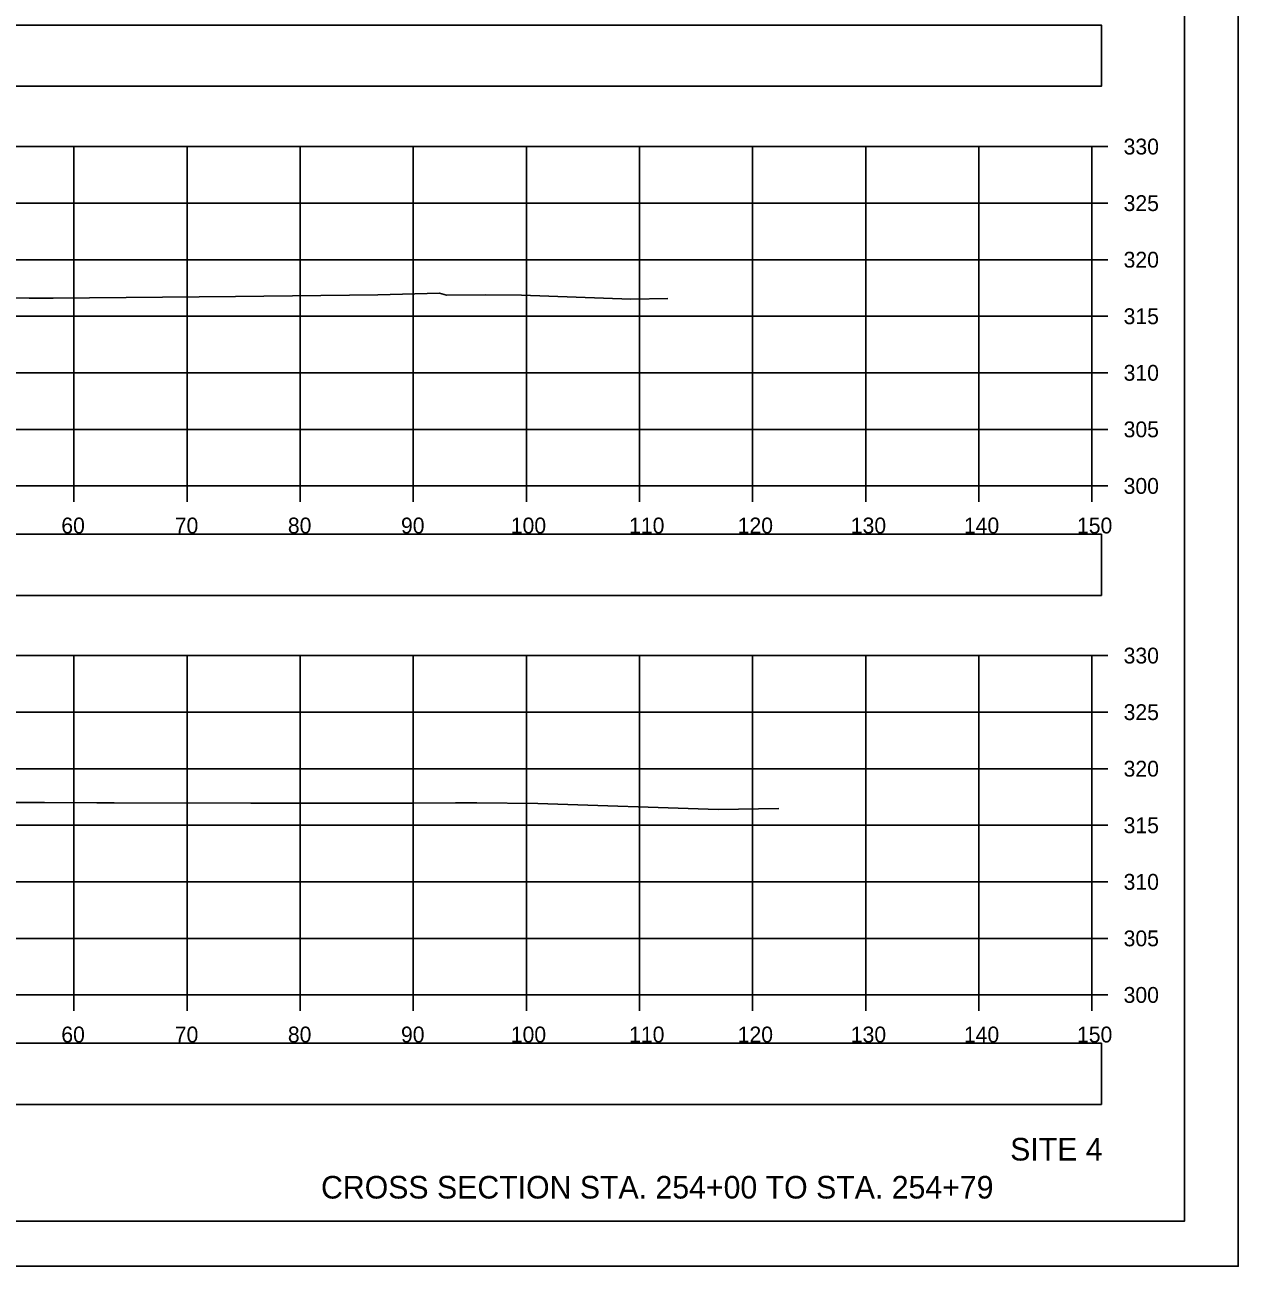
# Model space of a CAD drawing. Extents: x 1376273 to 1384221, y 378927 to 384592.
# Drawn here: x 1380613.5 to 1380720.8, y 381605.2 to 381714.9 of the extents above; entities that cross this region are included whole.
import ezdxf

# ---------------------------------------------------------------- set-up
doc = ezdxf.new("R2010")
doc.units = 0
for name, color, linetype in [('R_Axis', 7, 'Continuous'), ('R_Axis Annot', 7, 'Continuous'), ('R_Border', 7, 'Continuous'), ('R_Draft', 7, 'Continuous'), ('R_Exist Surface', 7, 'Continuous'), ('R_Grid', 7, 'Continuous'), ('R_No Plot', 7, 'Continuous')]:
    doc.layers.add(name, color=color, linetype=linetype)

msp = doc.modelspace()

# ---------------------------------------------------------------- linework, layer by layer
at = {"layer": 'R_Axis'}
for p, q in [((1380707.84, 381674.18), (1380707.84, 381704.18)), ((1380709.24, 381704.18), (1380707.84, 381704.18)), ((1380709.24, 381699.18), (1380707.84, 381699.18)), ((1380709.24, 381694.18), (1380707.84, 381694.18)), ((1380709.24, 381689.18), (1380707.84, 381689.18)), ((1380709.24, 381684.18), (1380707.84, 381684.18)), ((1380709.24, 381679.18), (1380707.84, 381679.18)), ((1380407.84, 381674.18), (1380707.84, 381674.18)), ((1380617.84, 381672.78), (1380617.84, 381674.18)), ((1380627.84, 381672.78), (1380627.84, 381674.18)), ((1380637.84, 381672.78), (1380637.84, 381674.18)), ((1380647.84, 381672.78), (1380647.84, 381674.18)), ((1380657.84, 381672.78), (1380657.84, 381674.18)), ((1380667.84, 381672.78), (1380667.84, 381674.18)), ((1380677.84, 381672.78), (1380677.84, 381674.18)), ((1380687.84, 381672.78), (1380687.84, 381674.18)), ((1380697.84, 381672.78), (1380697.84, 381674.18)), ((1380707.84, 381672.78), (1380707.84, 381674.18)), ((1380709.24, 381674.18), (1380707.84, 381674.18)), ((1380707.84, 381629.18), (1380707.84, 381659.18)), ((1380709.24, 381659.18), (1380707.84, 381659.18)), ((1380709.24, 381654.18), (1380707.84, 381654.18)), ((1380709.24, 381649.18), (1380707.84, 381649.18)), ((1380709.24, 381644.18), (1380707.84, 381644.18)), ((1380709.24, 381639.18), (1380707.84, 381639.18)), ((1380709.24, 381634.18), (1380707.84, 381634.18)), ((1380407.84, 381629.18), (1380707.84, 381629.18)), ((1380617.84, 381627.78), (1380617.84, 381629.18)), ((1380627.84, 381627.78), (1380627.84, 381629.18)), ((1380637.84, 381627.78), (1380637.84, 381629.18)), ((1380647.84, 381627.78), (1380647.84, 381629.18)), ((1380657.84, 381627.78), (1380657.84, 381629.18)), ((1380667.84, 381627.78), (1380667.84, 381629.18)), ((1380677.84, 381627.78), (1380677.84, 381629.18)), ((1380687.84, 381627.78), (1380687.84, 381629.18)), ((1380697.84, 381627.78), (1380697.84, 381629.18)), ((1380707.84, 381627.78), (1380707.84, 381629.18)), ((1380709.24, 381629.18), (1380707.84, 381629.18))]:
    msp.add_line(p, q, dxfattribs=at)
at = {"layer": 'R_Axis Annot'}
for points in [[(1380406.99, 381709.51), (1380708.68, 381709.51), (1380708.68, 381714.92), (1380406.99, 381714.92)], [(1380406.99, 381664.5), (1380708.68, 381664.5), (1380708.68, 381669.91), (1380406.99, 381669.91)], [(1380406.99, 381619.5), (1380708.68, 381619.5), (1380708.68, 381624.91), (1380406.99, 381624.91)]]:
    msp.add_lwpolyline(points, close=True, dxfattribs=at)
at = {"layer": 'R_Border'}
for q in [(1380716.02, 381814.64), (1380399.84, 381609.18)]:
    msp.add_line((1380716.02, 381609.18), q, dxfattribs=at)
at = {"layer": 'R_Exist Surface'}
for points in [[(1380595.45, 381691.07), (1380613.89, 381690.78), (1380614.8, 381690.79), (1380615.99, 381690.79), (1380632.12, 381690.94), (1380644.71, 381691.06), (1380650.16, 381691.23), (1380650.78, 381691.04), (1380654.18, 381691.06), (1380657.42, 381691.03), (1380667.07, 381690.69), (1380670.33, 381690.75)], [(1380606.67, 381646.2), (1380615.22, 381646.19), (1380619.86, 381646.15), (1380621.39, 381646.15), (1380633.49, 381646.12), (1380637, 381646.14), (1380647.79, 381646.13), (1380651.57, 381646.16), (1380653.47, 381646.17), (1380658.84, 381646.11), (1380674.79, 381645.56), (1380680.17, 381645.66)]]:
    msp.add_lwpolyline(points, dxfattribs=at)
at = {"layer": 'R_Grid'}
for p, q in [((1380407.84, 381704.18), (1380707.84, 381704.18)), ((1380617.84, 381674.18), (1380617.84, 381704.18)), ((1380627.84, 381674.18), (1380627.84, 381704.18)), ((1380637.84, 381674.18), (1380637.84, 381704.18)), ((1380647.84, 381674.18), (1380647.84, 381704.18)), ((1380657.84, 381674.18), (1380657.84, 381704.18)), ((1380667.84, 381674.18), (1380667.84, 381704.18)), ((1380677.84, 381674.18), (1380677.84, 381704.18)), ((1380687.84, 381674.18), (1380687.84, 381704.18)), ((1380697.84, 381674.18), (1380697.84, 381704.18)), ((1380707.84, 381674.18), (1380707.84, 381704.18)), ((1380407.84, 381699.18), (1380707.84, 381699.18)), ((1380407.84, 381694.18), (1380707.84, 381694.18)), ((1380407.84, 381689.18), (1380707.84, 381689.18)), ((1380407.84, 381684.18), (1380707.84, 381684.18)), ((1380407.84, 381679.18), (1380707.84, 381679.18)), ((1380407.84, 381674.18), (1380707.84, 381674.18)), ((1380407.84, 381659.18), (1380707.84, 381659.18)), ((1380617.84, 381629.18), (1380617.84, 381659.18)), ((1380627.84, 381629.18), (1380627.84, 381659.18)), ((1380637.84, 381629.18), (1380637.84, 381659.18)), ((1380647.84, 381629.18), (1380647.84, 381659.18)), ((1380657.84, 381629.18), (1380657.84, 381659.18)), ((1380667.84, 381629.18), (1380667.84, 381659.18)), ((1380677.84, 381629.18), (1380677.84, 381659.18)), ((1380687.84, 381629.18), (1380687.84, 381659.18)), ((1380697.84, 381629.18), (1380697.84, 381659.18)), ((1380707.84, 381629.18), (1380707.84, 381659.18)), ((1380407.84, 381654.18), (1380707.84, 381654.18)), ((1380407.84, 381649.18), (1380707.84, 381649.18)), ((1380407.84, 381644.18), (1380707.84, 381644.18)), ((1380407.84, 381639.18), (1380707.84, 381639.18)), ((1380407.84, 381634.18), (1380707.84, 381634.18)), ((1380407.84, 381629.18), (1380707.84, 381629.18))]:
    msp.add_line(p, q, dxfattribs=at)
at = {"layer": 'R_No Plot'}
msp.add_line((1380387.44, 381605.21), (1380720.77, 381605.21), dxfattribs=at)
for points in [[(1380387.43, 381818.54), (1380720.77, 381818.54), (1380720.77, 381605.2), (1380387.43, 381605.2)], [(1380633.76, 381814.64), (1380633.76, 381804.76), (1380669.49, 381804.76), (1380669.49, 381801.84), (1380692.69, 381801.84), (1380692.69, 381777.51), (1380716.02, 381777.51), (1380716.02, 381609.18), (1380399.84, 381609.18), (1380399.84, 381814.64)]]:
    msp.add_lwpolyline(points, close=True, dxfattribs=at)

# ---------------------------------------------------------------- texts
at = {"layer": 'R_Axis Annot'}
for s, p in [('330', (1380710.64, 381703.48)), ('325', (1380710.64, 381698.48)), ('320', (1380710.64, 381693.48)), ('315', (1380710.64, 381688.48)), ('310', (1380710.64, 381683.48)), ('305', (1380710.64, 381678.48)), ('300', (1380710.64, 381673.48)), ('60', (1380616.72, 381669.98)), ('70', (1380626.75, 381669.98)), ('80', (1380636.75, 381669.98)), ('90', (1380646.75, 381669.98)), ('100', (1380656.46, 381669.98)), ('110', (1380666.92, 381669.98)), ('120', (1380676.52, 381669.98)), ('130', (1380686.52, 381669.98)), ('140', (1380696.52, 381669.98)), ('150', (1380706.52, 381669.98)), ('330', (1380710.64, 381658.48)), ('325', (1380710.64, 381653.48)), ('320', (1380710.64, 381648.48)), ('315', (1380710.64, 381643.48)), ('310', (1380710.64, 381638.48)), ('305', (1380710.64, 381633.48)), ('300', (1380710.64, 381628.48)), ('60', (1380616.72, 381624.98)), ('70', (1380626.75, 381624.98)), ('80', (1380636.75, 381624.98)), ('90', (1380646.75, 381624.98)), ('100', (1380656.46, 381624.98)), ('110', (1380666.92, 381624.98)), ('120', (1380676.52, 381624.98)), ('130', (1380686.52, 381624.98)), ('140', (1380696.52, 381624.98)), ('150', (1380706.52, 381624.98))]:
    msp.add_text(s, height=1.4, dxfattribs=at).set_placement(p)
at = {"layer": 'R_Draft'}
for s, p in [('SITE 4', (1380700.61, 381614.54)), ('CROSS SECTION STA. 254+00 TO STA. 254+79', (1380639.68, 381611.18))]:
    msp.add_text(s, height=2, dxfattribs=at).set_placement(p)

doc.saveas('drawing.dxf')
